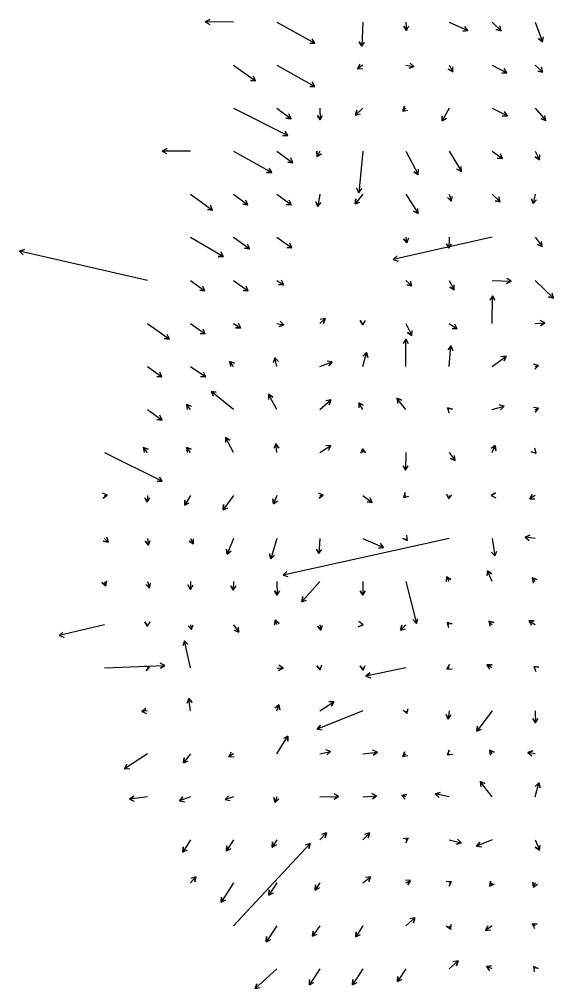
# Model space of a CAD drawing. Extents: x 954385 to 988206, y 1868364 to 1924553.
# Drawn here: x 960408 to 961028, y 1902546 to 1903672 of the extents above; entities that cross this region are included whole.
import ezdxf

# ---------------------------------------------------------------- set-up
doc = ezdxf.new("R2010")
doc.units = 0
doc.layers.add('26', color=7, linetype='Continuous')

msp = doc.modelspace()

# ---------------------------------------------------------------- linework, layer by layer
at = {"layer": '26'}
for points in [[(960657.1, 1903668.9), (960624.2, 1903669.1), (960629.4, 1903672.1), (960624.2, 1903669.1), (960629.3, 1903666.1)], [(960707.1, 1903668.9), (960751.4, 1903644.3), (960745.4, 1903644.2), (960751.4, 1903644.3), (960748.3, 1903649.4)], [(960807.1, 1903668.9), (960805.7, 1903640.8), (960802.9, 1903646.1), (960805.7, 1903640.8), (960808.9, 1903645.8)], [(960857.1, 1903668.9), (960857.8, 1903659.1), (960854.5, 1903664.1), (960857.8, 1903659.1), (960860.4, 1903664.5)], [(960907.1, 1903668.9), (960929, 1903659), (960923.1, 1903658.4), (960929, 1903659), (960925.5, 1903663.9)], [(960957.1, 1903668.9), (960967.6, 1903658.8), (960961.8, 1903660.2), (960967.6, 1903658.8), (960965.9, 1903664.5)], [(961007.1, 1903668.9), (961015.5, 1903646), (961010.9, 1903649.9), (961015.5, 1903646), (961016.6, 1903651.9)], [(960657.1, 1903618.9), (960682.5, 1903600.6), (960676.6, 1903601.2), (960682.5, 1903600.6), (960680.1, 1903606.1)], [(960707.1, 1903618.9), (960751.4, 1903594.3), (960745.4, 1903594.2), (960751.4, 1903594.3), (960748.3, 1903599.4)], [(960807.1, 1903618.9), (960801, 1903614.6), (960803.5, 1903620.1), (960801, 1903614.6), (960807, 1903615.2)], [(960857.1, 1903618.9), (960866.4, 1903617.3), (960860.7, 1903615.3), (960866.4, 1903617.3), (960861.8, 1903621.2)], [(960907.1, 1903618.9), (960911.3, 1903611), (960906.2, 1903614.2), (960911.3, 1903611), (960911.5, 1903617)], [(960957.1, 1903618.9), (960974.3, 1903609.8), (960968.3, 1903609.6), (960974.3, 1903609.8), (960971.1, 1903614.9)], [(961007.1, 1903618.9), (961016, 1903610.7), (961010.1, 1903612), (961016, 1903610.7), (961014.2, 1903616.4)], [(960657.1, 1903568.9), (960719.9, 1903537.1), (960713.9, 1903536.8), (960719.9, 1903537.1), (960716.7, 1903542.1)], [(960707.1, 1903568.9), (960723.7, 1903556.7), (960717.8, 1903557.4), (960723.7, 1903556.7), (960721.3, 1903562.2)], [(960757.1, 1903568.9), (960757.5, 1903555.2), (960754.3, 1903560.4), (960757.5, 1903555.2), (960760.3, 1903560.5)], [(960807.1, 1903568.9), (960798.5, 1903560.8), (960800.2, 1903566.6), (960798.5, 1903560.8), (960804.3, 1903562.2)], [(960857.1, 1903568.9), (960853.3, 1903565.6), (960855.3, 1903571.3), (960853.3, 1903565.6), (960859.2, 1903566.7)], [(960907.1, 1903568.9), (960899.1, 1903554.2), (960899, 1903560.1), (960899.1, 1903554.2), (960904.2, 1903557.3)], [(960957.1, 1903568.9), (960974.9, 1903560.1), (960968.9, 1903559.7), (960974.9, 1903560.1), (960971.6, 1903565.1)], [(961007.1, 1903568.9), (961019.4, 1903554.7), (961013.8, 1903556.7), (961019.4, 1903554.7), (961018.3, 1903560.6)], [(960607.1, 1903518.9), (960574.2, 1903519.1), (960579.4, 1903522.1), (960574.2, 1903519.1), (960579.3, 1903516.1)], [(960657.1, 1903518.9), (960701.4, 1903494.3), (960695.4, 1903494.2), (960701.4, 1903494.3), (960698.3, 1903499.4)], [(960707.1, 1903518.9), (960725.8, 1903505.6), (960719.8, 1903506.2), (960725.8, 1903505.6), (960723.3, 1903511.1)], [(960757.1, 1903518.9), (960754, 1903512.9), (960753.7, 1903518.9), (960754, 1903512.9), (960759.1, 1903516.1)], [(960807.1, 1903518.9), (960802.3, 1903470.6), (960799.8, 1903476.1), (960802.3, 1903470.6), (960805.8, 1903475.5)], [(960857.1, 1903518.9), (960871.4, 1903491.9), (960866.3, 1903495.1), (960871.4, 1903491.9), (960871.6, 1903497.9)], [(960907.1, 1903518.9), (960921.4, 1903495.2), (960916.2, 1903498.1), (960921.4, 1903495.2), (960921.3, 1903501.2)], [(960957.1, 1903518.9), (960969.1, 1903510.5), (960963.1, 1903511), (960969.1, 1903510.5), (960966.6, 1903515.9)], [(961007.1, 1903518.9), (961011.9, 1903509), (961006.9, 1903512.4), (961011.9, 1903509), (961012.3, 1903515)], [(960607.1, 1903468.9), (960632.5, 1903450.6), (960626.6, 1903451.2), (960632.5, 1903450.6), (960630.1, 1903456.1)], [(960657.1, 1903468.9), (960673.7, 1903456.7), (960667.8, 1903457.4), (960673.7, 1903456.7), (960671.3, 1903462.2)], [(960707.1, 1903468.9), (960724.1, 1903456.6), (960718.1, 1903457.2), (960724.1, 1903456.6), (960721.6, 1903462.1)], [(960757.1, 1903468.9), (960754.7, 1903454.6), (960752.6, 1903460.2), (960754.7, 1903454.6), (960758.5, 1903459.2)], [(960807.1, 1903468.9), (960798, 1903457.8), (960799, 1903463.7), (960798, 1903457.8), (960803.6, 1903459.9)], [(960857.1, 1903468.9), (960871.2, 1903446.4), (960865.9, 1903449.3), (960871.2, 1903446.4), (960871, 1903452.4)], [(960907.1, 1903468.9), (960909.4, 1903460.8), (960905.1, 1903465), (960909.4, 1903460.8), (960910.9, 1903466.6)], [(960957.1, 1903468.9), (960966.4, 1903460), (960960.6, 1903461.4), (960966.4, 1903460), (960964.7, 1903465.8)], [(961007.1, 1903468.9), (961004.7, 1903458), (961002.9, 1903463.7), (961004.7, 1903458), (961008.7, 1903462.4)], [(960607.1, 1903418.9), (960645.3, 1903396.7), (960639.3, 1903396.7), (960645.3, 1903396.7), (960642.3, 1903401.9)], [(960657.1, 1903418.9), (960675.8, 1903405.6), (960669.8, 1903406.2), (960675.8, 1903405.6), (960673.3, 1903411.1)], [(960707.1, 1903418.9), (960724.8, 1903406.7), (960718.8, 1903407.2), (960724.8, 1903406.7), (960722.2, 1903412.1)], [(960957.1, 1903418.9), (960842.4, 1903393.1), (960846.8, 1903397.2), (960842.4, 1903393.1), (960848.2, 1903391.3)], [(960857.1, 1903418.9), (960858.2, 1903412.6), (960854.4, 1903417.2), (960858.2, 1903412.6), (960860.3, 1903418.2)], [(960907.1, 1903418.9), (960907, 1903406.3), (960904, 1903411.5), (960907, 1903406.3), (960910, 1903411.5)], [(961007.1, 1903418.9), (961015.1, 1903408.3), (961009.6, 1903410.6), (961015.1, 1903408.3), (961014.4, 1903414.2)], [(960557.1, 1903368.9), (960408.5, 1903402.8), (960414.2, 1903404.6), (960408.5, 1903402.8), (960412.9, 1903398.7)], [(960607.1, 1903368.9), (960623.7, 1903356.7), (960617.8, 1903357.4), (960623.7, 1903356.7), (960621.3, 1903362.2)], [(960657.1, 1903368.9), (960674.1, 1903356.6), (960668.1, 1903357.2), (960674.1, 1903356.6), (960671.6, 1903362.1)], [(960707.1, 1903368.9), (960715.3, 1903363.6), (960709.3, 1903363.9), (960715.3, 1903363.6), (960712.6, 1903369)], [(960857.1, 1903368.9), (960863.9, 1903362.4), (960858.1, 1903363.8), (960863.9, 1903362.4), (960862.3, 1903368.1)], [(960907.1, 1903368.9), (960912.9, 1903357.7), (960907.9, 1903361), (960912.9, 1903357.7), (960913.2, 1903363.7)], [(960957.1, 1903368.9), (960979.2, 1903368), (960973.8, 1903365.2), (960979.2, 1903368), (960974.1, 1903371.2)], [(961007.1, 1903368.9), (961028.4, 1903348.3), (961022.6, 1903349.8), (961028.4, 1903348.3), (961026.8, 1903354.1)], [(960957.1, 1903318.9), (960957.4, 1903351.1), (960960.4, 1903345.9), (960957.4, 1903351.1), (960954.4, 1903346)], [(960557.1, 1903318.9), (960582.5, 1903300.6), (960576.6, 1903301.2), (960582.5, 1903300.6), (960580.1, 1903306.1)], [(960607.1, 1903318.9), (960624.1, 1903306.6), (960618.1, 1903307.2), (960624.1, 1903306.6), (960621.6, 1903312.1)], [(960657.1, 1903318.9), (960665.3, 1903313.6), (960659.3, 1903313.9), (960665.3, 1903313.6), (960662.6, 1903319)], [(960707.1, 1903318.9), (960715.4, 1903317.4), (960709.8, 1903315.4), (960715.4, 1903317.4), (960710.9, 1903321.3)], [(960757.1, 1903318.9), (960763.3, 1903324.6), (960761.5, 1903318.8), (960763.3, 1903324.6), (960757.4, 1903323.3)], [(960807.1, 1903318.9), (960807.1, 1903317.1), (960804.1, 1903322.3), (960807.1, 1903317.1), (960810.1, 1903322.3)], [(960857.1, 1903318.9), (960863.8, 1903304.8), (960858.8, 1903308.2), (960863.8, 1903304.8), (960864.3, 1903310.8)], [(960907.1, 1903318.9), (960916.6, 1903312.6), (960910.6, 1903313), (960916.6, 1903312.6), (960913.9, 1903318)], [(961007.1, 1903318.9), (961018.1, 1903319.5), (961013.1, 1903316.2), (961018.1, 1903319.5), (961012.8, 1903322.2)], [(960857.1, 1903268.9), (960856.8, 1903300.6), (960859.8, 1903295.5), (960856.8, 1903300.6), (960853.8, 1903295.4)], [(960807.1, 1903268.9), (960811.4, 1903285), (960812.9, 1903279.2), (960811.4, 1903285), (960807.1, 1903280.8)], [(960907.1, 1903268.9), (960909, 1903293), (960911.6, 1903287.6), (960909, 1903293), (960905.6, 1903288.1)], [(960657.1, 1903268.9), (960652.2, 1903274.7), (960657.9, 1903272.7), (960652.2, 1903274.7), (960653.3, 1903268.8)], [(960707.1, 1903268.9), (960704.9, 1903279), (960709, 1903274.5), (960704.9, 1903279), (960703.1, 1903273.2)], [(960757.1, 1903268.9), (960771.6, 1903274.1), (960767.7, 1903269.5), (960771.6, 1903274.1), (960765.7, 1903275.2)], [(960957.1, 1903268.9), (960973.3, 1903280.8), (960970.9, 1903275.3), (960973.3, 1903280.8), (960967.3, 1903280.2)], [(960557.1, 1903268.9), (960573.7, 1903256.7), (960567.8, 1903257.4), (960573.7, 1903256.7), (960571.3, 1903262.2)], [(960607.1, 1903268.9), (960624.8, 1903256.7), (960618.8, 1903257.2), (960624.8, 1903256.7), (960622.2, 1903262.1)], [(961007.1, 1903268.9), (961010.7, 1903270.1), (961006.7, 1903265.6), (961010.7, 1903270.1), (961004.9, 1903271.4)], [(960657.1, 1903218.9), (960631, 1903239.8), (960636.9, 1903238.9), (960631, 1903239.8), (960633.2, 1903234.2)], [(960707.1, 1903218.9), (960697.6, 1903236.5), (960702.7, 1903233.3), (960697.6, 1903236.5), (960697.5, 1903230.5)], [(960757.1, 1903218.9), (960770, 1903230.1), (960768, 1903224.4), (960770, 1903230.1), (960764.1, 1903229)], [(960857.1, 1903218.9), (960846.6, 1903232), (960852.2, 1903229.8), (960846.6, 1903232), (960847.5, 1903226)], [(960557.1, 1903218.9), (960574.1, 1903206.6), (960568.1, 1903207.2), (960574.1, 1903206.6), (960571.6, 1903212.1)], [(960607.1, 1903218.9), (960602.2, 1903224.7), (960607.9, 1903222.7), (960602.2, 1903224.7), (960603.3, 1903218.8)], [(960807.1, 1903218.9), (960802.4, 1903226.8), (960807.6, 1903223.9), (960802.4, 1903226.8), (960802.5, 1903220.8)], [(960907.1, 1903218.9), (960905.3, 1903220.9), (960911, 1903219.2), (960905.3, 1903220.9), (960906.7, 1903215.1)], [(960957.1, 1903218.9), (960971.1, 1903222.6), (960966.9, 1903218.4), (960971.1, 1903222.6), (960965.3, 1903224.2)], [(961007.1, 1903218.9), (961010.9, 1903220.4), (961007.2, 1903215.7), (961010.9, 1903220.4), (961005, 1903221.3)], [(960657.1, 1903168.9), (960647.6, 1903186.5), (960652.7, 1903183.3), (960647.6, 1903186.5), (960647.5, 1903180.5)], [(960557.1, 1903168.9), (960552.2, 1903174.7), (960557.9, 1903172.7), (960552.2, 1903174.7), (960553.3, 1903168.8)], [(960607.1, 1903168.9), (960602.2, 1903174.7), (960607.9, 1903172.7), (960602.2, 1903174.7), (960603.3, 1903168.8)], [(960707.1, 1903168.9), (960706, 1903178.9), (960709.5, 1903174.1), (960706, 1903178.9), (960703.6, 1903173.4)], [(960757.1, 1903168.9), (960770, 1903177), (960767.2, 1903171.7), (960770, 1903177), (960764, 1903176.8)], [(960807.1, 1903168.9), (960806.8, 1903173.3), (960810.2, 1903168.4), (960806.8, 1903173.3), (960804.2, 1903167.9)], [(960957.1, 1903168.9), (960960.7, 1903177), (960961.3, 1903171), (960960.7, 1903177), (960955.9, 1903173.4)], [(961007.1, 1903168.9), (961008, 1903168), (961002.2, 1903169.6), (961008, 1903168), (961006.5, 1903173.8)], [(960507.1, 1903168.9), (960574.3, 1903135.5), (960568.3, 1903135.1), (960574.3, 1903135.5), (960571, 1903140.5)], [(960857.1, 1903168.9), (960856.7, 1903148.3), (960853.8, 1903153.5), (960856.7, 1903148.3), (960859.8, 1903153.4)], [(960907.1, 1903168.9), (960914.1, 1903159.5), (960908.6, 1903161.9), (960914.1, 1903159.5), (960913.4, 1903165.5)], [(960507.1, 1903118.9), (960510.4, 1903119.2), (960505.5, 1903115.7), (960510.4, 1903119.2), (960504.9, 1903121.7)], [(960557.1, 1903118.9), (960556.8, 1903111.1), (960554, 1903116.4), (960556.8, 1903111.1), (960560, 1903116.2)], [(960607.1, 1903118.9), (960600.4, 1903107.6), (960600.5, 1903113.6), (960600.4, 1903107.6), (960605.6, 1903110.6)], [(960657.1, 1903118.9), (960644.8, 1903102.4), (960645.5, 1903108.4), (960644.8, 1903102.4), (960650.3, 1903104.8)], [(960707.1, 1903118.9), (960703.4, 1903109.2), (960702.4, 1903115.1), (960703.4, 1903109.2), (960708, 1903112.9)], [(960757.1, 1903118.9), (960761.1, 1903119.3), (960756.2, 1903115.8), (960761.1, 1903119.3), (960755.7, 1903121.8)], [(960807.1, 1903118.9), (960818, 1903110.9), (960812, 1903111.6), (960818, 1903110.9), (960815.6, 1903116.4)], [(960857.1, 1903118.9), (960854.8, 1903116.5), (960856.2, 1903122.3), (960854.8, 1903116.5), (960860.6, 1903118.2)], [(960907.1, 1903118.9), (960906.8, 1903115), (960904.3, 1903120.5), (960906.8, 1903115), (960910.2, 1903119.9)], [(960957.1, 1903118.9), (960955.8, 1903118.8), (960960.8, 1903122.2), (960955.8, 1903118.8), (960961.2, 1903116.2)], [(961007.1, 1903118.9), (961000.7, 1903115), (961003.6, 1903120.3), (961000.7, 1903115), (961006.7, 1903115.2)], [(960507.1, 1903068.9), (960511.7, 1903064.9), (960505.8, 1903066.1), (960511.7, 1903064.9), (960509.8, 1903070.6)], [(960857.1, 1903068.9), (960858.7, 1903066.7), (960853.3, 1903069.2), (960858.7, 1903066.7), (960858.2, 1903072.7)], [(961007.1, 1903068.9), (960995.4, 1903070.5), (961001, 1903072.8), (960995.4, 1903070.5), (961000.2, 1903066.8)], [(960557.1, 1903068.9), (960558.1, 1903061.2), (960554.5, 1903066), (960558.1, 1903061.2), (960560.4, 1903066.7)], [(960607.1, 1903068.9), (960610.6, 1903062.7), (960605.4, 1903065.8), (960610.6, 1903062.7), (960610.7, 1903068.7)], [(960657.1, 1903068.9), (960649.6, 1903050.8), (960648.9, 1903056.8), (960649.6, 1903050.8), (960654.4, 1903054.5)], [(960707.1, 1903068.9), (960700.3, 1903045.4), (960698.9, 1903051.3), (960700.3, 1903045.4), (960704.6, 1903049.6)], [(960907.1, 1903068.9), (960714.4, 1903026.5), (960718.8, 1903030.5), (960714.4, 1903026.5), (960720.1, 1903024.7)], [(960757.1, 1903068.9), (960756.1, 1903051.4), (960753.4, 1903056.8), (960756.1, 1903051.4), (960759.4, 1903056.4)], [(960807.1, 1903068.9), (960831.2, 1903058.6), (960825.2, 1903057.9), (960831.2, 1903058.6), (960827.6, 1903063.4)], [(960957.1, 1903068.9), (960960.3, 1903048.7), (960956.5, 1903053.3), (960960.3, 1903048.7), (960962.5, 1903054.3)], [(960907.1, 1903018.9), (960904, 1903024.6), (960909.2, 1903021.5), (960904, 1903024.6), (960903.9, 1903018.6)], [(960957.1, 1903018.9), (960951.6, 1903031.4), (960956.4, 1903027.9), (960951.6, 1903031.4), (960950.9, 1903025.5)], [(960507.1, 1903018.9), (960508.7, 1903013.9), (960504.3, 1903018), (960508.7, 1903013.9), (960510, 1903019.8)], [(960557.1, 1903018.9), (960559.3, 1903011.4), (960555, 1903015.5), (960559.3, 1903011.4), (960560.8, 1903017.2)], [(960607.1, 1903018.9), (960607, 1903009.9), (960604.1, 1903015.2), (960607, 1903009.9), (960610.1, 1903015.1)], [(960657.1, 1903018.9), (960656.7, 1903008.9), (960653.9, 1903014.2), (960656.7, 1903008.9), (960659.9, 1903014)], [(960707.1, 1903018.9), (960707.8, 1903003.3), (960704.6, 1903008.4), (960707.8, 1903003.3), (960710.6, 1903008.6)], [(960757.1, 1903018.9), (960736.1, 1902995.6), (960737.3, 1903001.5), (960736.1, 1902995.6), (960741.8, 1902997.5)], [(960807.1, 1903018.9), (960807.1, 1903003), (960804.1, 1903008.2), (960807.1, 1903003), (960810.1, 1903008.2)], [(960857.1, 1903018.9), (960869.2, 1902970.4), (960865, 1902974.8), (960869.2, 1902970.4), (960870.8, 1902976.2)], [(961007.1, 1903018.9), (961003.5, 1903023.2), (961009.1, 1903021.2), (961003.5, 1903023.2), (961004.6, 1903017.3)], [(960507.1, 1902968.9), (960454.7, 1902956.2), (960459, 1902960.3), (960454.7, 1902956.2), (960460.4, 1902954.5)], [(960557.1, 1902968.9), (960557.1, 1902967), (960554.2, 1902972.2), (960557.1, 1902967), (960560.2, 1902972.1)], [(960607.1, 1902968.9), (960608.3, 1902963.1), (960604.3, 1902967.6), (960608.3, 1902963.1), (960610.2, 1902968.8)], [(960657.1, 1902968.9), (960663.1, 1902960), (960657.7, 1902962.6), (960663.1, 1902960), (960662.7, 1902966)], [(960707.1, 1902968.9), (960705.3, 1902974.1), (960709.9, 1902970.2), (960705.3, 1902974.1), (960704.2, 1902968.2)], [(960757.1, 1902968.9), (960758.4, 1902962.5), (960754.4, 1902967), (960758.4, 1902962.5), (960760.3, 1902968.2)], [(960807.1, 1902968.9), (960807.3, 1902968.9), (960801.8, 1902966.5), (960807.3, 1902968.9), (960802.5, 1902972.4)], [(960857.1, 1902968.9), (960850.8, 1902962.7), (960852.4, 1902968.5), (960850.8, 1902962.7), (960856.6, 1902964.2)], [(960907.1, 1902968.9), (960904.8, 1902971.3), (960910.6, 1902969.7), (960904.8, 1902971.3), (960906.3, 1902965.5)], [(960957.1, 1902968.9), (960953.1, 1902972.8), (960958.9, 1902971.3), (960953.1, 1902972.8), (960954.8, 1902967)], [(961007.1, 1902968.9), (960999.8, 1902973.5), (961005.8, 1902973.3), (960999.8, 1902973.5), (961002.6, 1902968.2)], [(960607.1, 1902918.9), (960599.9, 1902950.1), (960604, 1902945.7), (960599.9, 1902950.1), (960598.2, 1902944.4)], [(960507.1, 1902918.9), (960577.3, 1902921.5), (960572.2, 1902918.3), (960577.3, 1902921.5), (960572, 1902924.3)], [(960557.1, 1902918.9), (960559.5, 1902919.8), (960555.6, 1902915.2), (960559.5, 1902919.8), (960553.5, 1902920.8)], [(960707.1, 1902918.9), (960714.5, 1902918.4), (960709.1, 1902915.8), (960714.5, 1902918.4), (960709.6, 1902921.8)], [(960757.1, 1902918.9), (960757.6, 1902916.6), (960753.6, 1902921), (960757.6, 1902916.6), (960759.5, 1902922.3)], [(960807.1, 1902918.9), (960807.4, 1902916.1), (960803.9, 1902921), (960807.4, 1902916.1), (960809.9, 1902921.6)], [(960857.1, 1902918.9), (960810.6, 1902909), (960815, 1902913), (960810.6, 1902909), (960816.3, 1902907.2)], [(960907.1, 1902918.9), (960904.7, 1902917.4), (960907.6, 1902922.7), (960904.7, 1902917.4), (960910.7, 1902917.6)], [(960957.1, 1902918.9), (960951.1, 1902922.3), (960957.1, 1902922.4), (960951.1, 1902922.3), (960954.2, 1902917.2)], [(961007.1, 1902918.9), (961005.5, 1902920.2), (961011.4, 1902919.4), (961005.5, 1902920.2), (961007.8, 1902914.6)], [(960607.1, 1902868.9), (960605.2, 1902883.1), (960608.9, 1902878.3), (960605.2, 1902883.1), (960602.9, 1902877.5)], [(960757.1, 1902868.9), (960773.4, 1902879.4), (960770.7, 1902874.1), (960773.4, 1902879.4), (960767.4, 1902879.1)], [(960557.1, 1902868.9), (960550.4, 1902868.1), (960555.2, 1902871.7), (960550.4, 1902868.1), (960555.9, 1902865.8)], [(960707.1, 1902868.9), (960709.6, 1902875.7), (960710.6, 1902869.8), (960709.6, 1902875.7), (960705, 1902871.8)], [(960807.1, 1902868.9), (960754.1, 1902847.4), (960757.8, 1902852.1), (960754.1, 1902847.4), (960760, 1902846.6)], [(960857.1, 1902868.9), (960858.1, 1902865.6), (960853.7, 1902869.7), (960858.1, 1902865.6), (960859.5, 1902871.5)], [(960907.1, 1902868.9), (960906.2, 1902859.3), (960903.7, 1902864.7), (960906.2, 1902859.3), (960909.7, 1902864.1)], [(960957.1, 1902868.9), (960939.3, 1902845.2), (960940, 1902851.1), (960939.3, 1902845.2), (960944.8, 1902847.5)], [(961007.1, 1902868.9), (961007.5, 1902854.7), (961004.4, 1902859.8), (961007.5, 1902854.7), (961010.4, 1902859.9)], [(960707.1, 1902818.9), (960720.1, 1902839.5), (960719.9, 1902833.5), (960720.1, 1902839.5), (960714.8, 1902836.7)], [(960757.1, 1902818.9), (960769.6, 1902821.7), (960765.2, 1902817.6), (960769.6, 1902821.7), (960763.9, 1902823.5)], [(960807.1, 1902818.9), (960823.9, 1902820.9), (960819.1, 1902817.3), (960823.9, 1902820.9), (960818.4, 1902823.3)], [(960907.1, 1902818.9), (960905.4, 1902817.5), (960907.4, 1902823.1), (960905.4, 1902817.5), (960911.3, 1902818.6)], [(960957.1, 1902818.9), (960954.2, 1902823.2), (960959.6, 1902820.6), (960954.2, 1902823.2), (960954.7, 1902817.2)], [(961007.1, 1902818.9), (960998.5, 1902820.4), (961004.2, 1902822.5), (960998.5, 1902820.4), (961003.1, 1902816.6)], [(960557.1, 1902818.9), (960530.5, 1902801.5), (960533.2, 1902806.8), (960530.5, 1902801.5), (960536.5, 1902801.8)], [(960607.1, 1902818.9), (960598.9, 1902808.2), (960599.7, 1902814.2), (960598.9, 1902808.2), (960604.5, 1902810.5)], [(960657.1, 1902818.9), (960651.7, 1902815.3), (960654.4, 1902820.7), (960651.7, 1902815.3), (960657.7, 1902815.7)], [(960857.1, 1902818.9), (960853.6, 1902815.6), (960855.3, 1902821.3), (960853.6, 1902815.6), (960859.4, 1902817)], [(960957.1, 1902768.9), (960943.1, 1902786.7), (960948.7, 1902784.4), (960943.1, 1902786.7), (960944, 1902780.7)], [(961007.1, 1902768.9), (961011.1, 1902785.3), (961012.8, 1902779.5), (961011.1, 1902785.3), (961007, 1902780.9)], [(960557.1, 1902768.9), (960536.3, 1902766.2), (960541.1, 1902769.8), (960536.3, 1902766.2), (960541.8, 1902763.9)], [(960607.1, 1902768.9), (960594.4, 1902764.2), (960598.3, 1902768.9), (960594.4, 1902764.2), (960600.3, 1902763.2)], [(960657.1, 1902768.9), (960647.3, 1902765.7), (960651.3, 1902770.2), (960647.3, 1902765.7), (960653.2, 1902764.5)], [(960707.1, 1902768.9), (960705.3, 1902762.3), (960703.8, 1902768.1), (960705.3, 1902762.3), (960709.6, 1902766.5)], [(960757.1, 1902768.9), (960778.8, 1902769.4), (960773.7, 1902766.3), (960778.8, 1902769.4), (960773.6, 1902772.3)], [(960807.1, 1902768.9), (960823, 1902770.1), (960818.1, 1902766.7), (960823, 1902770.1), (960817.6, 1902772.7)], [(960857.1, 1902768.9), (960852.3, 1902770.6), (960858.2, 1902771.7), (960852.3, 1902770.6), (960856.3, 1902766.1)], [(960907.1, 1902768.9), (960891, 1902772.2), (960896.7, 1902774.1), (960891, 1902772.2), (960895.5, 1902768.3)], [(960757.1, 1902718.9), (960764.9, 1902727), (960763.4, 1902721.2), (960764.9, 1902727), (960759.1, 1902725.3)], [(960807.1, 1902718.9), (960814.9, 1902727), (960813.4, 1902721.2), (960814.9, 1902727), (960809.1, 1902725.3)], [(960857.1, 1902718.9), (960859.6, 1902720.7), (960857.1, 1902715.3), (960859.6, 1902720.7), (960853.7, 1902720.2)], [(960607.1, 1902718.9), (960598.1, 1902704.8), (960598.4, 1902710.7), (960598.1, 1902704.8), (960603.4, 1902707.5)], [(960657.1, 1902718.9), (960648.9, 1902706.1), (960649.2, 1902712.1), (960648.9, 1902706.1), (960654.2, 1902708.8)], [(960657.1, 1902618.9), (960745.8, 1902714.6), (960744.5, 1902708.7), (960745.8, 1902714.6), (960740.1, 1902712.8)], [(960707.1, 1902718.9), (960701.9, 1902710.5), (960702.1, 1902716.5), (960701.9, 1902710.5), (960707.2, 1902713.4)], [(960907.1, 1902718.9), (960921.3, 1902715.5), (960915.6, 1902713.8), (960921.3, 1902715.5), (960917, 1902719.7)], [(960957.1, 1902718.9), (960939, 1902711.6), (960942.7, 1902716.4), (960939, 1902711.6), (960945, 1902710.8)], [(961007.1, 1902718.9), (961011.9, 1902706.9), (961007.2, 1902710.6), (961011.9, 1902706.9), (961012.8, 1902712.8)], [(960607.1, 1902668.9), (960613.3, 1902676), (960612.1, 1902670.1), (960613.3, 1902676), (960607.6, 1902674)], [(960807.1, 1902668.9), (960815.9, 1902676.1), (960813.8, 1902670.5), (960815.9, 1902676.1), (960810, 1902675.1)], [(960657.1, 1902668.9), (960642.7, 1902646.4), (960643, 1902652.4), (960642.7, 1902646.4), (960648, 1902649.1)], [(960707.1, 1902668.9), (960698.1, 1902654.8), (960698.4, 1902660.7), (960698.1, 1902654.8), (960703.4, 1902657.5)], [(960757.1, 1902668.9), (960751.9, 1902660.5), (960752.1, 1902666.5), (960751.9, 1902660.5), (960757.2, 1902663.4)], [(960857.1, 1902668.9), (960862.4, 1902671.6), (960859.2, 1902666.6), (960862.4, 1902671.6), (960856.4, 1902671.9)], [(960907.1, 1902668.9), (960909.6, 1902670.7), (960907.1, 1902665.3), (960909.6, 1902670.7), (960903.7, 1902670.2)], [(960957.1, 1902668.9), (960954.6, 1902665.1), (960955, 1902671.1), (960954.6, 1902665.1), (960960, 1902667.8)], [(961007.1, 1902668.9), (961005.2, 1902663.8), (961004.2, 1902669.7), (961005.2, 1902663.8), (961009.8, 1902667.6)], [(960857.1, 1902618.9), (960867.5, 1902628.4), (960865.7, 1902622.7), (960867.5, 1902628.4), (960861.6, 1902627.1)], [(960907.1, 1902618.9), (960909, 1902615.2), (960904, 1902618.5), (960909, 1902615.2), (960909.4, 1902621.1)], [(961007.1, 1902618.9), (961003.5, 1902621.3), (961009.5, 1902621), (961003.5, 1902621.3), (961006.2, 1902615.9)], [(960707.1, 1902618.9), (960695, 1902600.6), (960695.3, 1902606.6), (960695, 1902600.6), (960700.3, 1902603.3)], [(960757.1, 1902618.9), (960748.8, 1902607), (960749.3, 1902613), (960748.8, 1902607), (960754.2, 1902609.5)], [(960807.1, 1902618.9), (960798.9, 1902606.1), (960799.2, 1902612.1), (960798.9, 1902606.1), (960804.2, 1902608.8)], [(960957.1, 1902618.9), (960949.5, 1902613.7), (960952.1, 1902619.1), (960949.5, 1902613.7), (960955.5, 1902614.2)], [(960907.1, 1902568.9), (960917.5, 1902578.4), (960915.7, 1902572.7), (960917.5, 1902578.4), (960911.6, 1902577.1)], [(960707.1, 1902568.9), (960682.2, 1902546.1), (960684, 1902551.8), (960682.2, 1902546.1), (960688, 1902547.4)], [(960757.1, 1902568.9), (960745, 1902550.6), (960745.3, 1902556.6), (960745, 1902550.6), (960750.3, 1902553.3)], [(960807.1, 1902568.9), (960795, 1902550.6), (960795.3, 1902556.6), (960795, 1902550.6), (960800.3, 1902553.3)], [(960857.1, 1902568.9), (960847.3, 1902554.3), (960847.7, 1902560.3), (960847.3, 1902554.3), (960852.7, 1902556.9)], [(960957.1, 1902568.9), (960950.4, 1902571.6), (960956.3, 1902572.5), (960950.4, 1902571.6), (960954.1, 1902566.9)], [(961007.1, 1902568.9), (961005, 1902571.7), (961010.5, 1902569.4), (961005, 1902571.7), (961005.8, 1902565.7)]]:
    msp.add_lwpolyline(points, dxfattribs=at)

doc.saveas('drawing.dxf')
